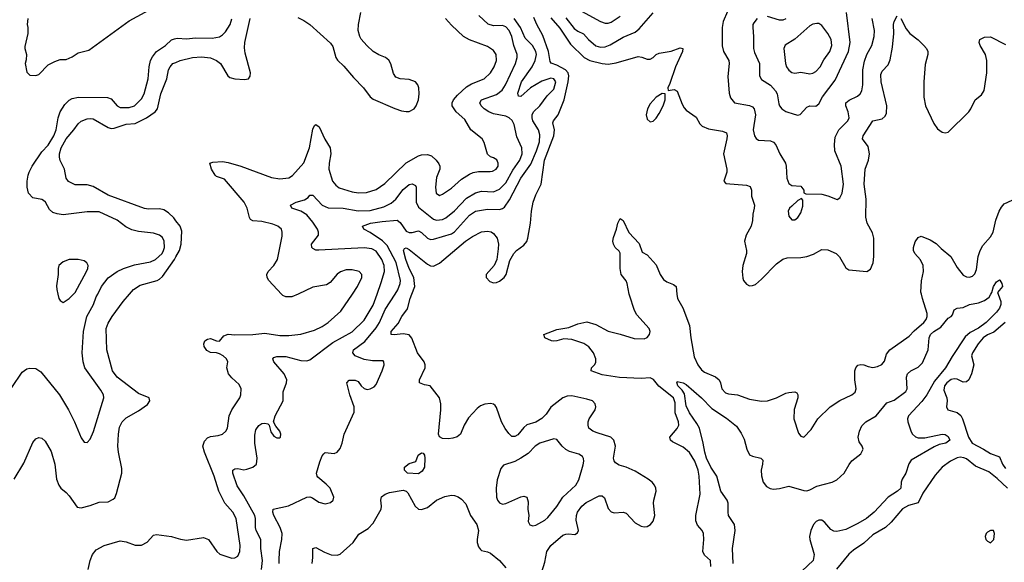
# Model space of a CAD drawing. Header units: inches. Extents: x 1649636 to 1815363, y 506543 to 641975.
# Tile 498 of 656: x 1768962 to 1775502, y 538218 to 541822. Entities that reach past the tile are written whole.
import ezdxf

# ---------------------------------------------------------------- set-up
doc = ezdxf.new("R2010")
doc.units = ezdxf.units.IN
doc.header["$MEASUREMENT"] = 0
for name, color, linetype in [('B7563', 7, 'Continuous'), ('B7564', 7, 'Continuous'), ('B7573', 7, 'Continuous'), ('B7574', 7, 'Continuous')]:
    doc.layers.add(name, color=color, linetype=linetype)

msp = doc.modelspace()

# ---------------------------------------------------------------- linework, layer by layer
at = {"layer": 'B7563', "color": 5}
for points, elevation in [([(1768910, 539378.4), (1768978.8, 539481.2), (1769010, 539503.8), (1769030, 539508.2), (1769070, 539505.5), (1769102.9, 539482.9), (1769226, 539330), (1769287.1, 539230), (1769326.5, 539150), (1769370, 539044.9), (1769390, 539014.9), (1769410, 539013), (1769430, 539036.3), (1769452.3, 539087.7), (1769521, 539310), (1769517.5, 539330), (1769501.1, 539361.1), (1769395.4, 539510), (1769382.5, 539550), (1769376.9, 539610), (1769385, 539750), (1769407.1, 539850), (1769452.2, 539930), (1769470, 539981.3), (1769479.9, 540000)], 640), ([(1768924.2, 538770), (1768990, 538877.3), (1769050, 539014), (1769070, 539037.3), (1769090, 539047.3), (1769110, 539042), (1769130, 539022), (1769170, 538953.4), (1769194.4, 538870), (1769206.2, 538770), (1769221.8, 538730), (1769235.3, 538710), (1769270, 538682), (1769290, 538658.7), (1769344.4, 538584.4), (1769370, 538579.3), (1769430, 538594.4), (1769490, 538618), (1769550, 538620.7), (1769583.4, 538636.6), (1769592.9, 538647.1), (1769604.2, 538675.8), (1769641, 538810), (1769640.6, 538840.6), (1769618.2, 538950), (1769614.2, 538990), (1769617.4, 539070), (1769625.1, 539114.9), (1769643.5, 539150), (1769670, 539178.3), (1769750, 539224.9), (1769810, 539267.2), (1769826, 539290), (1769822.9, 539310), (1769750, 539340.3), (1769610, 539448.6), (1769579.3, 539490), (1769539.8, 539630), (1769536.2, 539770), (1769550, 539807), (1769576.2, 539850), (1769649.2, 539950.8), (1769691.6, 540000)], 620), ([(1769214.5, 540000), (1769221, 539970), (1769230, 539958), (1769250, 539944.7), (1769290, 539970.7), (1769319.6, 540000)], 660), ([(1769416.9, 538170), (1769429.6, 538229.6), (1769445.1, 538270), (1769470, 538301.3), (1769522.7, 538330), (1769630, 538360.2), (1769670, 538355), (1769730, 538332.6), (1769770, 538331.8), (1769808.5, 538351.5), (1769850, 538398.4), (1769870, 538401.7), (1769970, 538389.3), (1770000, 538380.5)], 580)]:
    msp.add_lwpolyline(points, dxfattribs=dict(at, elevation=elevation))
at = {"layer": 'B7564', "color": 5}
for points, elevation in [([(1769016, 541830), (1769011, 541790), (1769016, 541770), (1769016, 541730), (1768996.9, 541643.1), (1768996, 541630), (1769006, 541590), (1769004.7, 541555.3), (1768998, 541530), (1769010, 541474), (1769030, 541454), (1769070, 541452), (1769090, 541458), (1769150, 541522), (1769194.6, 541545.4), (1769230, 541558), (1769270, 541558), (1769310, 541576), (1769350, 541601), (1769420.2, 541619.8), (1769690, 541814), (1769930, 541944.9)], 660), ([(1769479.9, 540000), (1769506.2, 540050), (1769550, 540106.5), (1769608.8, 540150), (1769651.1, 540170), (1769725.4, 540194.6), (1769830, 540213.6), (1769863.8, 540230), (1769907.5, 540270), (1769918, 540290), (1769923, 540310), (1769920.7, 540350), (1769910, 540374.3), (1769890, 540390.9), (1769850, 540403.1), (1769750, 540415.2), (1769707.1, 540427.1), (1769666.6, 540446.6), (1769610, 540489.8), (1769490, 540545.5), (1769410, 540545.2), (1769250, 540526.2), (1769211.7, 540531.7), (1769182.5, 540542.5), (1769160.5, 540560.5), (1769132.2, 540610), (1769120.7, 540620.7), (1769108.8, 540628.8), (1769050, 540639.7), (1769021, 540670), (1769010.8, 540710), (1769010.8, 540750), (1769017.2, 540790), (1769025.3, 540810), (1769045.8, 540850), (1769110, 540944.2), (1769150, 540988.5), (1769187.8, 541050), (1769203.4, 541090), (1769216.5, 541170), (1769229.8, 541210), (1769261.5, 541258.5), (1769290, 541287.1), (1769310, 541298.9), (1769353.6, 541306.4), (1769545.6, 541305.6), (1769570, 541295.6), (1769609.5, 541249.5), (1769630, 541239.7), (1769690, 541238.8), (1769725.1, 541250), (1769770, 541295.3), (1769789.1, 541330), (1769816.1, 541430), (1769822.9, 541510), (1769831.3, 541550), (1769844.1, 541575.9), (1769871.6, 541610), (1769930, 541649.5), (1769970, 541687.2), (1769990, 541695.8), (1770000, 541697.5)], 640), ([(1770000, 540486.3), (1769985.1, 540505.1), (1769950, 540539.7), (1769918.5, 540558.5), (1769890, 540565.6), (1769816.7, 540563.3), (1769790, 540567.1), (1769550, 540656.8), (1769450, 540715), (1769410, 540726.2), (1769330, 540726), (1769286.2, 540746.2), (1769269.8, 540769.8), (1769259.7, 540830), (1769230, 540886.6), (1769226.6, 540910), (1769227.2, 540930), (1769237.9, 540970), (1769269.9, 541030.1), (1769322.2, 541090), (1769350, 541130.2), (1769370, 541148.2), (1769410, 541164.2), (1769430, 541166.7), (1769450, 541162.8), (1769550, 541106.4), (1769570, 541100.2), (1769590, 541102), (1769670, 541127.2), (1769730, 541131.7), (1769804.7, 541170), (1769861, 541210), (1769876.5, 541230), (1769900.2, 541330), (1769939, 541430), (1769951.1, 541488.9), (1769961.2, 541510), (1769979.7, 541530), (1770000, 541538.6)], 620), ([(1769691.6, 540000), (1769717.4, 540030), (1769762.3, 540057.7), (1769874.5, 540090), (1769890, 540097.8), (1769910, 540117), (1769991.2, 540228.8), (1770000, 540246)], 620), ([(1769319.6, 540000), (1769330, 540010.4), (1769405.6, 540150), (1769414, 540170), (1769416, 540190), (1769406.8, 540206.8), (1769390, 540221.2), (1769350, 540229.4), (1769290, 540229.2), (1769250, 540213.2), (1769222.8, 540190), (1769217.3, 540170), (1769218, 540130), (1769206.2, 540053.8), (1769208, 540030), (1769214.5, 540000)], 660)]:
    msp.add_lwpolyline(points, dxfattribs=dict(at, elevation=elevation))
at = {"layer": 'B7573', "color": 5}
for points, elevation in [([(1770000, 538380.5), (1770030, 538371.7), (1770070, 538365.5), (1770183.4, 538383.4), (1770216.4, 538370), (1770270.7, 538290.7), (1770291.9, 538271.9), (1770370, 538245.5), (1770390, 538247.2), (1770410, 538258.4), (1770425.1, 538290), (1770427.1, 538330), (1770399.4, 538510), (1770377.2, 538550), (1770325, 538610), (1770285, 538690), (1770254.6, 538790), (1770189.4, 538949.4), (1770178.7, 538990), (1770190, 539022.3), (1770210, 539043.9), (1770230, 539053.8), (1770279.7, 539060.3), (1770310, 539069.2), (1770331.9, 539088.1), (1770341.4, 539110), (1770352.5, 539190), (1770370.8, 539230), (1770423.9, 539310), (1770430.9, 539330), (1770432.1, 539370), (1770419.3, 539399.3), (1770370, 539442.4), (1770347.9, 539470), (1770337.6, 539510), (1770344, 539550), (1770335.1, 539570), (1770312.8, 539590), (1770290, 539602.8), (1770269.8, 539609.8), (1770230, 539611.8), (1770204.2, 539624.2), (1770187.5, 539652.5), (1770184.2, 539670), (1770191.1, 539688.9), (1770210, 539701.1), (1770230, 539703.6), (1770270, 539689.2), (1770290, 539687.9), (1770318.8, 539721.2), (1770347.1, 539732.9), (1770390, 539729.4), (1770510, 539731.6), (1770590, 539740.1), (1770690, 539725), (1770750, 539723.6), (1770830, 539733.2), (1770919.5, 539760.5), (1770970, 539783.2), (1771010.9, 539810), (1771094.1, 539885.9), (1771172.2, 540000)], 580), ([(1770568.2, 538170), (1770575.6, 538230), (1770564.5, 538310), (1770562.9, 538370), (1770532.6, 538430), (1770528.7, 538450), (1770529.3, 538510), (1770522.8, 538530), (1770450, 538659.8), (1770405.4, 538725.4), (1770376.8, 538810), (1770377, 538823), (1770378.5, 538830), (1770390, 538839.2), (1770410, 538841.2), (1770450, 538832.4), (1770470, 538837.1), (1770510, 538850.5), (1770534.5, 538870), (1770538.7, 538910), (1770523.5, 539010), (1770523.5, 539063.5), (1770530, 539098.8), (1770550, 539127.3), (1770570, 539139.1), (1770590, 539142.8), (1770610, 539138), (1770618, 539130), (1770630, 539084.7), (1770650, 539054.8), (1770670, 539043.8), (1770690, 539045.5), (1770693.6, 539050), (1770696.3, 539070), (1770690, 539089), (1770662.4, 539122.4), (1770648.7, 539150), (1770658.9, 539190), (1770712.8, 539290), (1770711.2, 539350), (1770734, 539410), (1770735.6, 539430), (1770718.9, 539470), (1770650.9, 539550), (1770642.4, 539570), (1770650, 539577.6), (1770670, 539584.7), (1770730, 539585.8), (1770830, 539558.6), (1770870, 539556.9), (1770890, 539562.6), (1771042.1, 539677.9), (1771170, 539749.4), (1771250, 539826.2), (1771310, 539926), (1771336.7, 540000)], 560), ([(1770686, 538210), (1770684.8, 538230), (1770687.3, 538290), (1770703.7, 538370), (1770705.2, 538410), (1770691.3, 538450), (1770649, 538530), (1770643.1, 538550), (1770646.6, 538570), (1770746.4, 538593.6), (1770870, 538650.3), (1770890, 538652), (1770906.4, 538646.4), (1770950, 538618), (1770990, 538607), (1771025.6, 538614.4), (1771044.5, 538630), (1771049.6, 538650.4), (1771024.2, 538710), (1770998, 538738), (1770943.1, 538783.1), (1770937, 538790), (1770934, 538810), (1770955.1, 538884.9), (1770970, 538924.7), (1770981.2, 538938.8), (1770990, 538946.8), (1771050, 538941.6), (1771070, 538950.6), (1771090, 538974), (1771104.7, 539010), (1771116.3, 539070), (1771183.7, 539216.3), (1771183.6, 539250), (1771154.2, 539330), (1771135.1, 539410), (1771150, 539427.3), (1771190, 539428.2), (1771210, 539418.4), (1771230.3, 539390), (1771250, 539371.6), (1771270, 539366.5), (1771290, 539370.2), (1771315.8, 539384.2), (1771330, 539399.5), (1771369.7, 539490), (1771382.4, 539530), (1771380.9, 539550), (1771375.2, 539555.2), (1771304.6, 539555.4), (1771250, 539565.7), (1771189.9, 539589.9), (1771174, 539610), (1771179.3, 539630), (1771254.4, 539685.6), (1771330, 539774.4), (1771350.9, 539810), (1771390, 539896.5), (1771455.8, 540000)], 540), ([(1770811.8, 540000), (1770770, 539980.2), (1770730, 539980.3), (1770710, 539990.9), (1770701.5, 540000)], 580), ([(1772430, 538154), (1772450, 538218.8), (1772463.5, 538290), (1772491.1, 538330), (1772570, 538397.4), (1772590, 538405.7), (1772606.9, 538406.9), (1772650, 538402), (1772666.5, 538413.5), (1772673.1, 538430), (1772659, 538499), (1772660.3, 538530), (1772668.1, 538550), (1772695.3, 538590), (1772725.3, 538614.7), (1772810, 538658.5), (1772830, 538659.5), (1772846.1, 538646.1), (1772870, 538576.3), (1772890, 538553.4), (1772910, 538545.8), (1772970, 538550.3), (1772990, 538544.6), (1773050, 538480.9), (1773090, 538457.3), (1773110, 538452.8), (1773130, 538455.6), (1773151.5, 538468.5), (1773170, 538490.6), (1773181.8, 538530), (1773172.8, 538610), (1773174.6, 538630), (1773188.7, 538690), (1773187.4, 538710), (1773179.7, 538730), (1773163, 538750), (1773136.3, 538770), (1773050, 538823.7), (1772991.5, 538850), (1772944.1, 538864.1), (1772919.6, 538879.6), (1772910.9, 538890.9), (1772905.4, 538910), (1772920.2, 538990), (1772908.9, 539030), (1772889.3, 539049.3), (1772797.1, 539077.1), (1772769.6, 539090), (1772743, 539110), (1772736.9, 539130), (1772737.2, 539150), (1772744.7, 539170), (1772784.2, 539230), (1772789.8, 539250), (1772784.5, 539270), (1772766, 539290), (1772730, 539302.6), (1772630, 539324), (1772598.6, 539321.4), (1772570, 539310.9), (1772490.8, 539249.2), (1772458.5, 539201.5), (1772430, 539173.3), (1772390.9, 539149.1), (1772330, 539130.8), (1772310, 539113.5), (1772270, 539064.8), (1772250, 539053.1), (1772230, 539053.7), (1772210, 539072.6), (1772186.3, 539106.3), (1772161.5, 539150), (1772130, 539247), (1772119.7, 539259.7), (1772110, 539268.3), (1772090, 539272.8), (1772052.6, 539267.4), (1772023.6, 539256.4), (1771999.9, 539240.1), (1771942.5, 539177.5), (1771913.4, 539130), (1771890.3, 539069.7), (1771879.9, 539060.1), (1771868.5, 539051.5), (1771838, 539042), (1771810, 539038), (1771770, 539039.6), (1771751.2, 539051.2), (1771743, 539070), (1771759.7, 539230), (1771758.3, 539270), (1771749.7, 539309.7), (1771689.5, 539389.5), (1771650, 539396.2), (1771617.2, 539410), (1771617.6, 539430), (1771655.1, 539510), (1771656.3, 539530), (1771649.6, 539550), (1771603.6, 539610), (1771567.4, 539707.4), (1771550, 539728.3), (1771510, 539736.5), (1771450, 539727.8), (1771429.6, 539730), (1771429.8, 539750), (1771476.9, 539803.1), (1771501.1, 539850), (1771537.5, 539902.5), (1771556.3, 539970), (1771567.4, 540000)], 520), ([(1773553, 538190), (1773551.1, 538231.1), (1773510, 538266), (1773500.5, 538290), (1773507.3, 538370), (1773504.5, 538410), (1773495.6, 538430), (1773464.5, 538464.5), (1773452.5, 538492.5), (1773453.3, 538530), (1773482.9, 538670), (1773476.4, 538790), (1773468.8, 538830), (1773445.5, 538890), (1773410, 538946.3), (1773370, 538982.2), (1773297.9, 539017.9), (1773285.7, 539030), (1773281.1, 539050), (1773330, 539105.8), (1773339.2, 539130), (1773337.5, 539150), (1773316, 539210), (1773317, 539277), (1773305.6, 539310), (1773207.9, 539387.9), (1773172.7, 539432.7), (1773150, 539442.8), (1773090, 539437.9), (1772945.7, 539445.7), (1772830, 539463.8), (1772759, 539490), (1772759.3, 539510), (1772780.9, 539530), (1772790, 539546), (1772789.7, 539570), (1772773.6, 539610), (1772742, 539650), (1772710, 539670.6), (1772630, 539698.6), (1772577.4, 539702.6), (1772530, 539688.3), (1772510, 539686), (1772494, 539690), (1772449.7, 539710), (1772443.7, 539730), (1772530, 539764.6), (1772610, 539778.5), (1772670, 539801.1), (1772730, 539814.9), (1772790, 539796.9), (1772870, 539752.2), (1772950, 539733.4), (1773044.3, 539704.3), (1773110, 539701.7), (1773130, 539711.2), (1773144.5, 539730), (1773149.8, 539750), (1773143.2, 539770), (1773061.6, 539861.6), (1773046, 539890), (1773012, 539992), (1773010.5, 540000)], 480), ([(1773700.9, 538210), (1773697.3, 538310), (1773713.4, 538430), (1773710.4, 538470), (1773671.1, 538530), (1773667.3, 538550), (1773668, 538610), (1773660.5, 538630), (1773618.8, 538690), (1773593.1, 538790), (1773551.9, 538850), (1773524.9, 538910), (1773512, 538950), (1773502.9, 539010), (1773477.2, 539110), (1773460.7, 539140.7), (1773410, 539211.3), (1773390, 539258), (1773378, 539338), (1773362.3, 539362.3), (1773334.5, 539390), (1773326, 539414), (1773330, 539418), (1773369.5, 539410.5), (1773390, 539398.4), (1773490, 539310.2), (1773559.4, 539239.4), (1773656.4, 539176.4), (1773723.1, 539123.1), (1773755.1, 539075.1), (1773775.1, 539035.1), (1773792.6, 538970), (1773810, 538932.7), (1773830, 538922.8), (1773886, 538910), (1773897.2, 538897.2), (1773896.9, 538870), (1773887.6, 538830), (1773890, 538791.3), (1773900.2, 538750), (1773921.8, 538721.8), (1773947.7, 538707.7), (1773970, 538704.5), (1774010, 538708.7), (1774070, 538724.4), (1774170, 538694.8), (1774190, 538693.2), (1774210, 538699.4), (1774256.5, 538723.5), (1774358.7, 538750), (1774390, 538765.8), (1774438.5, 538810), (1774471.3, 538868.7), (1774488.9, 538891.1), (1774550, 538938.7), (1774565.3, 538970), (1774558.2, 538990), (1774537.6, 539017.6), (1774530.5, 539050), (1774540.4, 539090), (1774556, 539124), (1774583.1, 539150), (1774650, 539190.1), (1774722.3, 539277.7), (1774770, 539296), (1774847.4, 539352.6), (1774857.1, 539370), (1774852.2, 539447.8), (1774859.4, 539470), (1774880.5, 539490), (1774930, 539514), (1774957.8, 539542.2), (1774996.5, 539630), (1775003.7, 539710), (1775011.9, 539730), (1775033.7, 539750), (1775079.8, 539780.2), (1775130, 539840.5), (1775149.6, 539850.4), (1775158.6, 539861.4), (1775170, 539894), (1775190, 539906.8), (1775230, 539910.7), (1775270, 539930.7), (1775330, 539942), (1775370, 539957.4), (1775401.7, 539978.3), (1775413.8, 540000)], 460), ([(1773327.4, 540000), (1773330.3, 539970), (1773367.5, 539907.5), (1773411.9, 539790), (1773420.1, 539710), (1773442.2, 539582.2), (1773466.3, 539530), (1773490, 539496.3), (1773510, 539480.1), (1773583.1, 539450), (1773607.4, 539430), (1773617.8, 539410), (1773626, 539370), (1773650, 539344), (1773670, 539337.6), (1773730.8, 539330.8), (1773810, 539300.6), (1773890, 539289.3), (1773928.8, 539291.2), (1773989.7, 539310.3), (1774050, 539341.1), (1774070, 539346.7), (1774110.5, 539350.5), (1774124, 539344), (1774130.5, 539330.5), (1774130.4, 539310.4), (1774106.1, 539233.9), (1774105.2, 539170), (1774136, 539076), (1774150, 539054.9), (1774170, 539048.2), (1774218.9, 539101.1), (1774263.6, 539170), (1774346, 539250), (1774410, 539292.9), (1774489.7, 539330.3), (1774512.4, 539347.6), (1774518.3, 539370), (1774508.8, 539430), (1774509.8, 539490), (1774515.6, 539510), (1774530, 539528), (1774550, 539532.7), (1774570, 539530.4), (1774598.4, 539518.4), (1774630, 539512.2), (1774660.8, 539519.2), (1774688.3, 539531.7), (1774707, 539553), (1774720.6, 539599.4), (1774741.3, 539630), (1774870, 539719.5), (1774904.5, 539755.5), (1774968, 539810), (1774983.4, 539830), (1774990.6, 539850), (1774990.6, 539870.6), (1774957.8, 539970), (1774951.3, 540000)], 480), ([(1775461.5, 540000), (1775478.8, 539950), (1775479.5, 539930), (1775470, 539905.1), (1775450, 539879.1), (1775380.9, 539810), (1775330, 539773.7), (1775275.4, 539744.6), (1775243.3, 539716.7), (1775155.2, 539584.8), (1775110.9, 539510), (1775038.1, 539421.9), (1774988, 539330), (1774954.6, 539285.4), (1774866.4, 539190), (1774858.9, 539170), (1774860.6, 539150), (1774884.6, 539084.6), (1774891.9, 539070), (1774911.9, 539051.9), (1774930, 539045.4), (1774975.3, 539044.7), (1775090, 539069), (1775110, 539066.3), (1775130, 539054.6), (1775141.3, 539030), (1775114, 539010), (1775070, 539000.4), (1775035.8, 538984.2), (1774883.6, 538896.4), (1774867.9, 538872.1), (1774848.1, 538810), (1774823, 538770), (1774816.3, 538750), (1774813.8, 538710), (1774793.1, 538690), (1774729.7, 538650.3), (1774638.4, 538550), (1774585.8, 538510), (1774530, 538475.8), (1774450, 538435.3), (1774390, 538421.6), (1774370, 538424.8), (1774350, 538436.8), (1774310, 538483.1), (1774290, 538497.3), (1774270, 538498.7), (1774251.8, 538490), (1774234.3, 538470), (1774217.5, 538430), (1774208.9, 538390), (1774210.2, 538370), (1774238.6, 538270), (1774232.3, 538230), (1774158.6, 538161.4)], 460), ([(1775508.4, 539811.6), (1775433.6, 539746.4), (1775390, 539729.4), (1775362.2, 539710), (1775329.5, 539670), (1775290.2, 539610), (1775285.4, 539590), (1775299.7, 539530), (1775284.1, 539470), (1775265.7, 539430), (1775250, 539417.2), (1775230, 539415.1), (1775190, 539434), (1775170, 539436), (1775150, 539431.9), (1775119.7, 539410), (1775105.1, 539390), (1775100.9, 539360.9), (1775120.7, 539310), (1775123.2, 539290), (1775118, 539250), (1775126, 539230), (1775190, 539213.7), (1775212.9, 539192.9), (1775224.6, 539170), (1775263.6, 539050), (1775289.4, 539009.4), (1775364.9, 538970), (1775410, 538940.2), (1775470, 538918.7), (1775490.2, 538870), (1775510, 538840.9)], 480), ([(1775524, 538710), (1775455.2, 538775.2), (1775398.9, 538818.9), (1775310, 538856.7), (1775250, 538904.6), (1775233, 538913), (1775210, 538915.4), (1775190, 538911.7), (1775145.2, 538890), (1775090.2, 538850), (1775042.2, 538797.8), (1774962, 538678), (1774930, 538612.4), (1774864.9, 538595.1), (1774826.5, 538573.5), (1774750, 538484.5), (1774713.8, 538450), (1774630, 538400.8), (1774570, 538344.8), (1774500.9, 538299.1), (1774468.4, 538271.6), (1774386.6, 538173.4)], 480), ([(1770904.5, 538210), (1770909.7, 538250), (1770909.8, 538310.2), (1770930, 538316), (1770985.5, 538285.5), (1771030, 538268.3), (1771070, 538266.3), (1771090, 538272.2), (1771178, 538350), (1771215.5, 538404.5), (1771276.5, 538443.5), (1771310, 538478), (1771363.5, 538570), (1771365.6, 538590), (1771360.5, 538630), (1771366.2, 538653.8), (1771390, 538670.6), (1771419.1, 538680.9), (1771510, 538698), (1771530, 538691.3), (1771539.9, 538679.9), (1771588, 538590), (1771610.4, 538570.4), (1771630, 538568.4), (1771670, 538581.1), (1771730, 538631.8), (1771784.9, 538655.1), (1771830, 538663.6), (1771850, 538662.3), (1771873.9, 538653.9), (1771897.1, 538637.1), (1771926.2, 538606.2), (1771956.5, 538530), (1771997.4, 538470), (1772010.3, 538430), (1772000.3, 538370), (1772001.7, 538350), (1772010, 538321), (1772022, 538302), (1772030, 538295.5), (1772070, 538288.4), (1772090, 538279.3), (1772150.1, 538230.1), (1772190, 538182.3)], 520)]:
    msp.add_lwpolyline(points, dxfattribs=dict(at, elevation=elevation))
for points, elevation in [([(1772510, 539037.6), (1772416.5, 539010), (1772385.4, 538990), (1772338.4, 538941.6), (1772291.2, 538908.8), (1772250, 538888.2), (1772175.8, 538864.2), (1772158, 538842), (1772134.1, 538765.9), (1772127.1, 538710), (1772129.2, 538650), (1772135.6, 538630), (1772150, 538612), (1772170, 538605.2), (1772190, 538608.2), (1772290, 538653.4), (1772310, 538657.1), (1772330, 538650.6), (1772338.8, 538618.8), (1772337.1, 538570), (1772343.8, 538530), (1772339.1, 538490), (1772350, 538467.3), (1772370, 538460.5), (1772390, 538465.3), (1772450, 538499), (1772470, 538516.5), (1772530, 538589.2), (1772568.9, 538650), (1772656.1, 538730), (1772675, 538765), (1772705.1, 538865.1), (1772709.7, 538890), (1772707.8, 538907.8), (1772700.1, 538920.1), (1772675.8, 538935.8), (1772614.3, 538954.3), (1772590, 538967.2), (1772564.2, 538990), (1772530, 539034.3)], 540), ([(1771610, 538806), (1771538, 538810), (1771519, 538830), (1771519, 538850), (1771550, 538874.8), (1771592.7, 538887.3), (1771608.7, 538930), (1771630, 538944.7), (1771642, 538942), (1771650.7, 538930.7), (1771654, 538910), (1771650.5, 538850), (1771635.9, 538824.1)], 520), ([(1775410, 538429.6), (1775390, 538417.6), (1775381.6, 538410), (1775374.9, 538390), (1775380.4, 538370), (1775390, 538358), (1775410, 538348.4), (1775432.8, 538370), (1775438, 538410), (1775429.4, 538429.4)], 520)]:
    msp.add_lwpolyline(points, close=True, dxfattribs=dict(at, elevation=elevation))
at = {"layer": 'B7574', "color": 5}
for points, elevation in [([(1770810, 541836.3), (1770850, 541816.9), (1770888.9, 541790), (1771026.9, 541666.9), (1771042.9, 541642.9), (1771061.2, 541570), (1771072.7, 541552.7), (1771114, 541514), (1771178.6, 541438.6), (1771245.4, 541370), (1771290, 541310.3), (1771310, 541294.6), (1771453.2, 541233.2), (1771497.6, 541217.6), (1771530, 541211.9), (1771550, 541212.9), (1771582.2, 541230), (1771596.5, 541250), (1771610, 541290.6), (1771616.4, 541330), (1771614, 541370), (1771606.2, 541390), (1771590, 541409.7), (1771550, 541425.3), (1771488.5, 541428.5), (1771460.6, 541440.6), (1771444, 541464), (1771427.9, 541527.9), (1771413.7, 541553.7), (1771391.6, 541570), (1771347.8, 541587.8), (1771310, 541610.7), (1771267.9, 541650), (1771230, 541693.7), (1771220.2, 541710), (1771209.2, 541750), (1771212, 541790), (1771227.7, 541870)], 620), ([(1772670, 541892.7), (1772820.4, 541810), (1772850, 541799.2), (1772870, 541798.6), (1772890, 541804.7), (1772950, 541845.6)], 560), ([(1773663.2, 541876.8), (1773634.3, 541810), (1773628.6, 541770), (1773628.5, 541648.5), (1773636.3, 541610), (1773672, 541550), (1773674.9, 541530), (1773665.7, 541445.7), (1773674.9, 541334.9), (1773684.1, 541304.1), (1773710.2, 541270.2), (1773810, 541252.8), (1773830, 541242.8), (1773840.7, 541230), (1773848.6, 541190), (1773835, 541090), (1773841.8, 541050), (1773853.3, 541033.3), (1773870, 541022.8), (1773950, 541018), (1773968.2, 541008.2), (1773984.2, 540990), (1774011.6, 540931.6), (1774048.5, 540868.5), (1774053.8, 540850), (1774058, 540770), (1774070, 540733.4), (1774090, 540721.6), (1774150, 540716), (1774171, 540690), (1774171.6, 540671.6), (1774184.7, 540664.7), (1774290, 540663.1), (1774330, 540652.8), (1774391.3, 540628.7), (1774410, 540639.1), (1774425.7, 540670), (1774434.6, 540730), (1774418, 540850), (1774375.9, 540950), (1774373.3, 540993.3), (1774377.9, 541042.1), (1774403.4, 541090), (1774462, 541150), (1774471.2, 541170), (1774465.7, 541210), (1774448.9, 541250), (1774449.8, 541270), (1774471.7, 541288.3), (1774526, 541314), (1774544.2, 541330), (1774555.5, 541350), (1774561.6, 541390), (1774563.2, 541490), (1774573.1, 541546.9), (1774588.4, 541591.6), (1774621.5, 541650), (1774638.6, 541710), (1774639.8, 541750), (1774624, 541830)], 540), ([(1773861.6, 541830), (1773838, 541802), (1773831.8, 541790), (1773831.5, 541770), (1773837.1, 541710), (1773836.8, 541630), (1773843.3, 541603.3), (1773875.2, 541530), (1773876.9, 541450), (1773890, 541424.2), (1773950, 541387.2), (1773983.2, 541350), (1773992.5, 541330), (1774003.6, 541263.6), (1774008.9, 541248.9), (1774024.9, 541230), (1774050, 541213), (1774106.2, 541193.8), (1774130, 541188.9), (1774146.6, 541193.4), (1774190, 541242), (1774210, 541250.4), (1774250, 541247.7), (1774270, 541262.8), (1774295, 541310), (1774379.7, 541420.3), (1774468.1, 541610), (1774479, 541670), (1774454.9, 541870)], 560), ([(1770000, 541538.6), (1770027, 541550), (1770110, 541571.7), (1770170, 541575.1), (1770230, 541568.4), (1770270, 541550.2), (1770294.7, 541530), (1770344.2, 541450), (1770357.7, 541437.7), (1770390, 541428.5), (1770455.3, 541424.7), (1770480.9, 541430), (1770493, 541447), (1770495.3, 541470), (1770459.7, 541599.7), (1770455.4, 541635.4), (1770457.5, 541670), (1770492.9, 541830)], 620), ([(1770000, 541697.5), (1770010, 541699.2), (1770070, 541695.7), (1770130, 541700.8), (1770239.9, 541700.1), (1770290, 541709.2), (1770310, 541721.1), (1770330, 541740.3), (1770358.9, 541790), (1770372.1, 541827.9)], 640), ([(1770701.5, 540000), (1770616.8, 540090), (1770606.2, 540110), (1770604.5, 540130), (1770612.2, 540150), (1770650, 540190.3), (1770674, 540230), (1770704.6, 540384.6), (1770706.2, 540410), (1770700.4, 540430), (1770676.9, 540450), (1770643.5, 540463.5), (1770570, 540482.2), (1770510, 540486), (1770495.4, 540495.4), (1770488, 540508), (1770473.2, 540570), (1770452.2, 540610), (1770322, 540762), (1770270, 540779.7), (1770260.5, 540790), (1770235.1, 540830), (1770225.2, 540870), (1770244.4, 540875.6), (1770310, 540879.1), (1770346.6, 540873.4), (1770430, 540848.8), (1770634.2, 540774.2), (1770690, 540765.6), (1770750, 540771.2), (1770773.7, 540786.3), (1770850, 540870.3), (1770886.7, 540970), (1770910, 541094.8), (1770921.2, 541118.8), (1770930, 541126.7), (1770951.8, 541110), (1770988.4, 541028.4), (1771023.9, 540970), (1771029.2, 540930), (1771017.1, 540870), (1771015.4, 540830), (1771040.6, 540750), (1771062.2, 540722.2), (1771085.1, 540705.1), (1771170, 540677.9), (1771212.9, 540672.9), (1771265.4, 540674.6), (1771330, 540695), (1771386.5, 540733.5), (1771528.2, 540871.8), (1771610, 540917.1), (1771630, 540923.8), (1771670, 540926.2), (1771696.8, 540916.8), (1771728.5, 540890), (1771745.7, 540865.7), (1771751.8, 540850), (1771751.8, 540830), (1771730, 540774), (1771724.5, 540710), (1771729.4, 540669.4), (1771750, 540655.3), (1771770, 540662.8), (1771830, 540702.4), (1771896.3, 540763.7), (1771950, 540796.8), (1771973.3, 540806.7), (1772010, 540814), (1772087, 540813), (1772103.2, 540816.8), (1772126.3, 540830), (1772139.2, 540850), (1772140.4, 540870), (1772130.7, 540890.7), (1772110, 540905.1), (1772090, 540911.6), (1772069.8, 540929.8), (1772046.4, 541006.4), (1772034.5, 541030), (1771958.2, 541090), (1771919.6, 541159.6), (1771861.8, 541210), (1771834.8, 541250), (1771835.2, 541270), (1771844.3, 541290), (1771870, 541320.1), (1771930, 541376.3), (1771963.4, 541396.6), (1772048, 541430), (1772089.8, 541470), (1772113.8, 541510), (1772129.8, 541550), (1772126.6, 541590), (1772110, 541616.4), (1772070, 541644.1), (1771950, 541688.9), (1771909.9, 541709.9), (1771830, 541786), (1771791, 541830)], 580), ([(1771336.7, 540000), (1771364, 540076), (1771384.8, 540150), (1771383.4, 540190), (1771368.1, 540230), (1771330, 540284.2), (1771301, 540301), (1771250, 540307), (1770950, 540291.1), (1770930, 540291.5), (1770910, 540302), (1770902.9, 540310), (1770900.5, 540330), (1770945.7, 540390), (1770946.6, 540410), (1770940.3, 540430), (1770910, 540477.6), (1770870, 540525.8), (1770829.9, 540549.9), (1770769.5, 540570), (1770761.6, 540590), (1770798.4, 540610), (1770854.4, 540625.6), (1770877.9, 540642.1), (1770890, 540657), (1770910, 540656.5), (1770970, 540590.1), (1771010, 540573), (1771110, 540570.6), (1771210, 540553.2), (1771290, 540555.4), (1771380.5, 540579.5), (1771430, 540603.5), (1771459.9, 540630), (1771510, 540695.2), (1771550, 540726.5), (1771570, 540731.4), (1771590, 540721.6), (1771595, 540710), (1771594.4, 540610), (1771610, 540577.3), (1771710, 540497.7), (1771730, 540491.4), (1771770, 540495), (1771793.5, 540506.5), (1771850, 540551.5), (1771930, 540636.2), (1771990, 540671.5), (1772030, 540682.1), (1772110, 540679.2), (1772150, 540696.1), (1772190, 540739.1), (1772236.7, 540823.3), (1772283.1, 540890), (1772300.5, 540930), (1772298.2, 540970), (1772264.2, 541044.2), (1772247, 541127), (1772232.9, 541152.9), (1772214, 541170), (1772190, 541181.6), (1772110, 541197.4), (1772077.8, 541210), (1772047.2, 541230), (1772027.9, 541250), (1772019.2, 541270), (1772029.3, 541290.7), (1772130, 541325.5), (1772166.8, 541353.2), (1772189.9, 541390), (1772256.1, 541530), (1772266.5, 541570), (1772265.7, 541590), (1772244.8, 541650), (1772230, 541711.2), (1772213.3, 541750), (1772190, 541774.5), (1772170, 541783.7), (1772110, 541780.9), (1772073.4, 541793.4), (1772010.9, 541850)], 560), ([(1771455.8, 540000), (1771473, 540027), (1771488.6, 540070), (1771491.1, 540090), (1771462.6, 540210), (1771402.8, 540322.8), (1771372.3, 540352.3), (1771290, 540407.6), (1771248, 540430), (1771238, 540450), (1771292, 540470), (1771370, 540482.4), (1771470, 540490.9), (1771490, 540474.7), (1771530, 540417.2), (1771550, 540408), (1771570, 540408.5), (1771610, 540419.3), (1771630, 540408.4), (1771670, 540370.2), (1771690, 540362.2), (1771710, 540363.2), (1771830, 540398.9), (1771850, 540413.1), (1771950, 540523.2), (1771989.7, 540550), (1772070, 540564.2), (1772150, 540562.4), (1772170, 540567.7), (1772182.4, 540577.6), (1772214.5, 540625.5), (1772290.5, 540770), (1772357.3, 540862.7), (1772395.6, 540950), (1772413.7, 541010), (1772417.3, 541057.3), (1772407.9, 541090), (1772370.5, 541150), (1772365, 541170), (1772366.6, 541190), (1772375.9, 541210), (1772417.1, 541250), (1772464.8, 541315.2), (1772510, 541361.1), (1772522.5, 541410), (1772510.9, 541430), (1772490, 541433.3), (1772430, 541413.6), (1772354.3, 541370), (1772290, 541311.3), (1772274.2, 541314.2), (1772270, 541334.8), (1772294.9, 541410), (1772365, 541510), (1772386.9, 541550), (1772394.2, 541590), (1772390.4, 541610), (1772367.8, 541650), (1772319.6, 541699.6), (1772289.6, 541770), (1772246.1, 541830)], 540), ([(1771567.4, 540000), (1771585.8, 540050), (1771579.5, 540110), (1771549.5, 540170), (1771526.3, 540230), (1771511.2, 540290), (1771518.3, 540301.7), (1771530, 540306.3), (1771550, 540296), (1771670, 540198.4), (1771690, 540187.4), (1771710, 540184.8), (1771750, 540205.4), (1771922.3, 540350), (1771970, 540382.7), (1772030, 540412.1), (1772070, 540417.3), (1772092.9, 540412.9), (1772110, 540402.4), (1772133.7, 540370), (1772141.3, 540330), (1772139.5, 540300.5), (1772130.8, 540230), (1772123, 540210), (1772113, 540190), (1772061.3, 540130), (1772061.3, 540110), (1772084.2, 540084.2), (1772110, 540074.3), (1772130, 540076.9), (1772150, 540086.3), (1772179.6, 540110), (1772193.3, 540130), (1772217.5, 540222.5), (1772245.2, 540270), (1772261.2, 540290), (1772310, 540324.9), (1772330.8, 540349.2), (1772338.2, 540370), (1772354.8, 540470), (1772361.5, 540550), (1772372, 540610), (1772390, 540659.3), (1772426, 540730), (1772447.4, 540890), (1772509.5, 541050), (1772513.3, 541090), (1772504.1, 541135.9), (1772508.3, 541150), (1772538.2, 541190), (1772579.2, 541290), (1772606.1, 541410), (1772609.9, 541449.9), (1772604.8, 541470), (1772587.4, 541490), (1772530, 541520.8), (1772492.2, 541532.2), (1772484.9, 541544.9), (1772475.5, 541610), (1772436.1, 541716.1), (1772396.8, 541790), (1772377.6, 541837.6)], 520), ([(1772490, 541835.2), (1772550, 541766.8), (1772619.9, 541659.9), (1772711.8, 541571.8), (1772750, 541550.1), (1772830, 541530.1), (1772870, 541526.3), (1772924, 541536), (1773070, 541577.6), (1773093.7, 541573.7), (1773130, 541559.1), (1773150, 541559.1), (1773169, 541570), (1773189.6, 541590.4), (1773210, 541600.5), (1773290, 541612.9), (1773350, 541634.3), (1773366, 541630), (1773363.7, 541610), (1773318.6, 541510), (1773281.2, 541398.8), (1773266.4, 541370), (1773270, 541352), (1773310, 541358), (1773330, 541347.3), (1773361.5, 541261.5), (1773376.5, 541236.5), (1773390, 541222), (1773455.6, 541175.6), (1773480.3, 541130), (1773494.3, 541114.3), (1773536.7, 541096.7), (1773630, 541080.7), (1773655.8, 541070), (1773661.5, 541050), (1773659.1, 541030), (1773637.8, 540930), (1773658.7, 540830), (1773658.4, 540810), (1773639.1, 540750), (1773653, 540733), (1773790, 540723.9), (1773813.3, 540713.3), (1773824, 540690), (1773823.6, 540650), (1773841.8, 540590), (1773841.3, 540570), (1773831.4, 540530), (1773829, 540489), (1773820.7, 540450), (1773787.8, 540390), (1773776.5, 540350), (1773788.9, 540290), (1773788.9, 540270), (1773766.3, 540190), (1773761.7, 540150), (1773765.3, 540105.3), (1773770.4, 540090), (1773790, 540064.9), (1773810, 540054.9), (1773830, 540055.8), (1773850, 540064.2), (1773890, 540098.3), (1773990, 540201.5), (1774030, 540231.6), (1774059.6, 540240.4), (1774150, 540243.5), (1774190, 540250.2), (1774235.3, 540264.7), (1774290, 540294.6), (1774330, 540294.3), (1774386.4, 540270), (1774406.8, 540246.8), (1774450, 540174.4), (1774470, 540159.6), (1774590, 540150.3), (1774614.2, 540165.8), (1774632.2, 540207.8), (1774636.2, 540250), (1774634.7, 540370), (1774626.9, 540406.9), (1774590.8, 540470), (1774582.5, 540510), (1774585.3, 540630), (1774570.6, 540730), (1774578.7, 540830), (1774600.3, 540890), (1774607.1, 540930), (1774599, 540979), (1774561.3, 541030), (1774564.7, 541050), (1774628, 541150), (1774690, 541163.2), (1774710, 541180.3), (1774719, 541201), (1774720.9, 541250), (1774684.7, 541410), (1774682.4, 541457.6), (1774690, 541480.3), (1774730, 541522.3), (1774744.7, 541555.3), (1774760.2, 541639.8), (1774768, 541730), (1774765.4, 541790), (1774770, 541810.4), (1774790, 541846.8)], 520), ([(1772590, 541834.1), (1772644.1, 541764.1), (1772670, 541745.5), (1772707.7, 541727.7), (1772740.7, 541690), (1772788.7, 541648.7), (1772820.1, 541640.1), (1772850, 541642), (1772885, 541655), (1772970, 541706.7), (1773050, 541738.1), (1773077.8, 541762.2), (1773170, 541867.8)], 540), ([(1774050, 541826.8), (1774030, 541819.8), (1774010, 541819), (1773930, 541842.2)], 560), ([(1774814, 541830), (1774850, 541762), (1774875.3, 541730), (1774930, 541687.9), (1774967.9, 541650), (1774985.5, 541630), (1774995.3, 541610), (1774994.3, 541590), (1774975.9, 541524.1), (1774968.5, 541408.5), (1774968.1, 541308.1), (1774977.8, 541250), (1775033.5, 541133.5), (1775058.2, 541098.2), (1775090, 541074), (1775110, 541070.4), (1775130, 541075.8), (1775266.2, 541210), (1775280.4, 541230), (1775308.4, 541290), (1775350, 541323.6), (1775367.6, 541352.4), (1775387, 541470), (1775387, 541550), (1775378.3, 541590), (1775341.7, 541650), (1775336.3, 541670), (1775340.7, 541690), (1775370, 541706), (1775410, 541708.3), (1775510, 541657.5)], 520), ([(1774951.3, 540000), (1774948.8, 540011.2), (1774951.4, 540088.6), (1774966.2, 540150), (1774963.5, 540190), (1774946.3, 540226.3), (1774907.1, 540270), (1774899.7, 540290), (1774899.7, 540310), (1774910, 540346.8), (1774930, 540374.8), (1774950, 540384), (1775010, 540359.5), (1775050, 540335.8), (1775082.6, 540302.6), (1775146.6, 540250), (1775190, 540175.8), (1775230, 540126), (1775250, 540114.9), (1775270, 540111.6), (1775290, 540119.6), (1775305.7, 540134.3), (1775317.1, 540162.9), (1775328.5, 540250), (1775340.8, 540290), (1775358.5, 540321.5), (1775410, 540379.3), (1775429.2, 540410), (1775445.7, 540490), (1775468.8, 540550), (1775483.5, 540576.5), (1775502.1, 540597.9), (1775583.7, 540636.3)], 480), ([(1773010.5, 540000), (1772996.8, 540070), (1772990, 540086.6), (1772956.9, 540130), (1772951.1, 540170), (1772950.9, 540270.9), (1772944.4, 540284.4), (1772917.6, 540310), (1772905.4, 540330), (1772902, 540350), (1772905.3, 540374.7), (1772927, 540430), (1772934.5, 540470), (1772950, 540500.7), (1772970, 540487.3), (1773007.7, 540407.7), (1773076.2, 540336.2), (1773097.3, 540277.3), (1773130, 540260.5), (1773190, 540194), (1773216.1, 540130), (1773237.5, 540097.5), (1773259.8, 540079.8), (1773304.2, 540064.2), (1773322.4, 540050), (1773327.4, 540000)], 480), ([(1770000, 540246), (1770022.5, 540290), (1770034.2, 540330), (1770038.5, 540418.5), (1770028.7, 540450), (1770000, 540486.3)], 620), ([(1771172.2, 540000), (1771206.4, 540050), (1771233.5, 540110), (1771234.3, 540130), (1771217, 540150), (1771170, 540160.8), (1771130, 540160.3), (1771092.8, 540147.2), (1771070, 540131.1), (1771023.2, 540076.8), (1770999.5, 540060.5), (1770910, 540046.3), (1770811.8, 540000)], 580), ([(1775413.8, 540000), (1775419.3, 540010), (1775430, 540050.8), (1775450, 540081), (1775470, 540094.8), (1775473, 540093), (1775486.8, 540070), (1775490.7, 540050), (1775458, 540010), (1775461.5, 540000)], 460)]:
    msp.add_lwpolyline(points, dxfattribs=dict(at, elevation=elevation))
for points, elevation in [([(1774257.8, 541797.8), (1774230, 541791.6), (1774210, 541780.7), (1774110, 541692.3), (1774047.4, 541652.6), (1774038.3, 541630), (1774049.2, 541530), (1774055.3, 541510), (1774070, 541487), (1774090, 541471.7), (1774110, 541467.4), (1774150, 541472.4), (1774210, 541463.5), (1774230, 541466.5), (1774250, 541478.6), (1774278.2, 541510), (1774304.1, 541555.9), (1774342.9, 541610), (1774356.8, 541650), (1774351.3, 541690), (1774330, 541729.7), (1774290, 541783), (1774270, 541796.4)], 580), ([(1773230, 541331.6), (1773190, 541308), (1773150, 541263.1), (1773131.2, 541230), (1773123.2, 541190), (1773130, 541162), (1773150, 541144.2), (1773170, 541148.9), (1773190, 541168.8), (1773210, 541199.5), (1773235.5, 541250), (1773249.7, 541290), (1773249.1, 541329.1)], 520), ([(1774154.6, 540634.6), (1774130, 540621.2), (1774090, 540584.2), (1774075.8, 540570), (1774066.3, 540550), (1774070, 540516), (1774090, 540493.4), (1774110, 540493), (1774130, 540508.4), (1774150, 540538.8), (1774163.2, 540583.2), (1774163.1, 540623.1)], 540)]:
    msp.add_lwpolyline(points, close=True, dxfattribs=dict(at, elevation=elevation))

doc.saveas('drawing.dxf')
